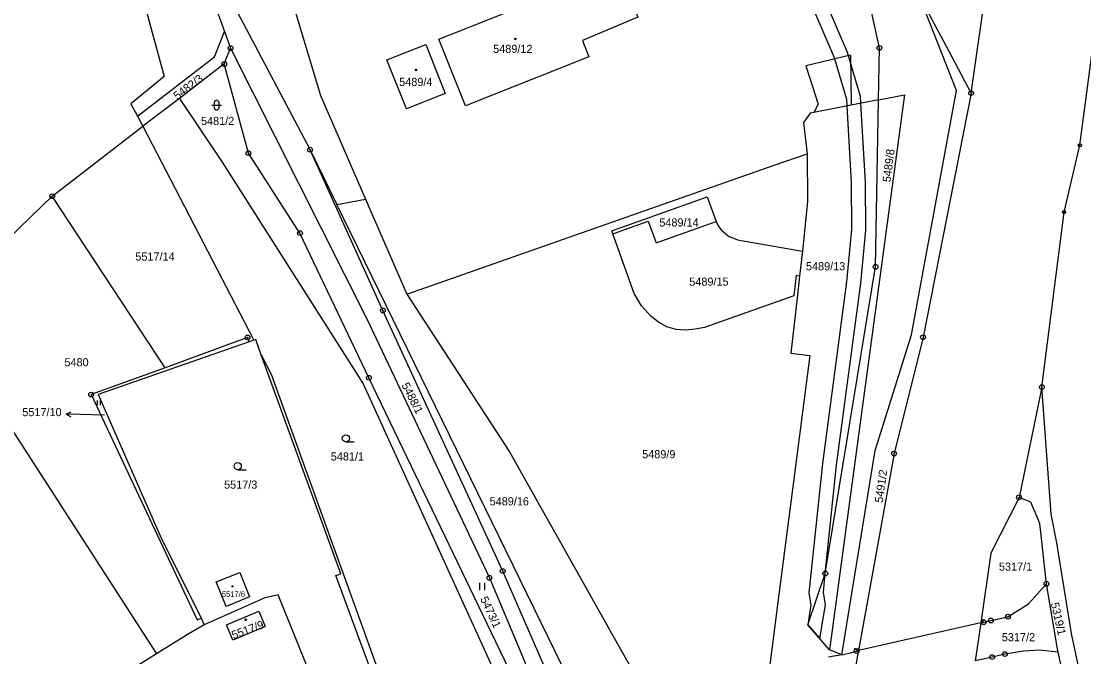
# Model space of a CAD drawing. Extents: x -644096 to -634268, y -1141430 to -1133463.
# Drawn here: x -638322.7 to -638100.4, y -1140078.3 to -1139945.5 of the extents above; entities that cross this region are included whole.
import ezdxf

# ---------------------------------------------------------------- set-up
doc = ezdxf.new("R2010")
doc.units = 0
for name, color, linetype in [('_CIVIL_CONSTRUCTION', 7, 'Continuous'), ('B_Hranice _3D', 7, 'Continuous'), ('M_Svah_Nasyp', 7, 'Continuous'), ('M_Svah_Zarez', 7, 'Continuous'), ('svrsek_osa_sjezdy', 7, 'Continuous'), ('svrsek_osa_VRT', 7, 'Continuous'), ('svrsek_popisy_VRT', 7, 'Continuous'), ('terminal_VRT', 7, 'Continuous')]:
    doc.layers.add(name, color=color, linetype=linetype)

msp = doc.modelspace()

# ---------------------------------------------------------------- linework, layer by layer
at = {"layer": '_CIVIL_CONSTRUCTION'}
for centre, radius in [((-638278.9, -1139951.09), 0.5), ((-638278.9, -1139951.09), 0.0303), ((-638143.18, -1139951.04), 0.5), ((-638143.18, -1139951.04), 0.0303), ((-638280.21, -1139954.4), 0.5), ((-638280.21, -1139954.4), 0.0303), ((-638124.01, -1139960.49), 0.5), ((-638124.01, -1139960.49), 0.0303), ((-638275.18, -1139973.01), 0.5), ((-638262.27, -1139972.32), 0.5), ((-638262.27, -1139972.32), 0.0303), ((-638101.25, -1139971.4), 0.335), ((-638101.25, -1139971.4), 0.0203), ((-638275.18, -1139973.01), 0.0303), ((-638316.21, -1139982.04), 0.5), ((-638316.21, -1139982.04), 0.0303), ((-638104.56, -1139985.35), 0.335), ((-638104.56, -1139985.35), 0.0203), ((-638264.39, -1139989.75), 0.5), ((-638264.39, -1139989.75), 0.0303), ((-638143.99, -1139996.8), 0.5), ((-638143.99, -1139996.8), 0.0303), ((-638247.04, -1140005.92), 0.5), ((-638247.04, -1140005.92), 0.0303), ((-638275.34, -1140011.55), 0.5), ((-638275.34, -1140011.55), 0.0303), ((-638134.06, -1140011.51), 0.5), ((-638134.06, -1140011.51), 0.0303), ((-638249.97, -1140019.98), 0.5), ((-638249.97, -1140019.98), 0.0303), ((-638109.2, -1140021.93), 0.5), ((-638308.06, -1140023.5), 0.5), ((-638308.06, -1140023.5), 0.0303), ((-638109.2, -1140021.93), 0.0303), ((-638140.11, -1140035.84), 0.5), ((-638140.11, -1140035.84), 0.0303), ((-638113.98, -1140044.98), 0.5), ((-638113.98, -1140044.98), 0.0303), ((-638224.76, -1140061.8), 0.5), ((-638221.98, -1140060.4), 0.5), ((-638221.98, -1140060.4), 0.0303), ((-638154.5, -1140060.89), 0.5), ((-638154.5, -1140060.89), 0.0303), ((-638224.76, -1140061.8), 0.0303), ((-638108.24, -1140063.05), 0.5), ((-638108.24, -1140063.05), 0.0303), ((-638119.86, -1140070.72), 0.5), ((-638116.3, -1140069.92), 0.5), ((-638116.3, -1140069.92), 0.0303), ((-638121.37, -1140071.07), 0.5), ((-638121.37, -1140071.07), 0.0303), ((-638119.86, -1140070.72), 0.0303), ((-638147.96, -1140077.1), 0.5), ((-638147.96, -1140077.1), 0.0303), ((-638119.62, -1140078.37), 0.5), ((-638116.93, -1140077.75), 0.5), ((-638116.93, -1140077.75), 0.0303)]:
    msp.add_circle(centre, radius, dxfattribs=at)
at = {"layer": 'B_Hranice _3D'}
msp.add_lwpolyline([(-638159.56, -1139936.96), (-638152.68, -1139953.05), (-638150.1, -1139961.74), (-638150.01, -1139963.19), (-638149.07, -1139979.18), (-638149.03, -1139988.96), (-638150.04, -1139999.9), (-638155.12, -1140037.88), (-638157.91, -1140064.91), (-638157.5, -1140067.44), (-638158.14, -1140071.62), (-638155.64, -1140074.49), (-638154.46, -1140067.44), (-638154.89, -1140064.83), (-638154.5, -1140060.89), (-638152.14, -1140038.24), (-638147.06, -1140000.24), (-638146.03, -1139989.1), (-638146.07, -1139979.08), (-638147.04, -1139962.62), (-638147.12, -1139961.22), (-638149.86, -1139952.03), (-638156.82, -1139935.72)], dxfattribs=at)
at = {"layer": 'M_Svah_Nasyp'}
for p, q in [((-638149.21, -1139952.55), (-638158.57, -1139954.76)), ((-638149.21, -1139952.55), (-638149.08, -1139963.01)), ((-638158.57, -1139954.76), (-638155.97, -1139962.78)), ((-638155.97, -1139962.78), (-638156.93, -1139964.53)), ((-638121.97, -1140071.21), (-638147.54, -1140077)), ((-638121.26, -1140070.5), (-638121.97, -1140071.21)), ((-638148.4, -1140076.48), (-638147.54, -1140077))]:
    msp.add_line(p, q, dxfattribs=at)
at = {"layer": 'M_Svah_Zarez'}
for centre, radius in [((-638219.33, -1139949.17), 0.175), ((-638240.13, -1139955.66), 0.175), ((-638278.5, -1140063.58), 0.117), ((-638275.75, -1140070.58), 0.175)]:
    msp.add_circle(centre, radius, dxfattribs=at)
at = {"layer": 'svrsek_osa_sjezdy'}
for p, q in [((-638282.82, -1139962.99), (-638280.82, -1139962.99)), ((-638282.32, -1139962.49), (-638282.32, -1139963.49)), ((-638281.32, -1139963.49), (-638281.32, -1139962.49)), ((-638306.77, -1140025.72), (-638306.77, -1140024.72)), ((-638306.1, -1140025.72), (-638306.1, -1140024.72)), ((-638254.78, -1140033.4), (-638253.03, -1140033.4)), ((-638277.4, -1140039.21), (-638275.65, -1140039.21)), ((-638226.73, -1140064.35), (-638226.73, -1140062.85)), ((-638225.73, -1140064.35), (-638225.73, -1140062.85))]:
    msp.add_line(p, q, dxfattribs=at)
for centre in [(-638254.78, -1140032.65), (-638277.4, -1140038.46)]:
    msp.add_circle(centre, 0.75, dxfattribs=at)
for centre, start, end in [((-638281.82, -1139962.49), 0, 180), ((-638281.82, -1139963.49), 180, 359.9879)]:
    msp.add_arc(centre, 0.5, start, end, dxfattribs=at)
at = {"layer": 'svrsek_popisy_VRT'}
for p, q in [((-638313.27, -1140027.6), (-638312.26, -1140027.11)), ((-638310.27, -1140027.65), (-638313.27, -1140027.6)), ((-638313.27, -1140027.6), (-638312.28, -1140028.12)), ((-638305.24, -1140027.78), (-638310.27, -1140027.65))]:
    msp.add_line(p, q, dxfattribs=at)
at = {"layer": 'terminal_VRT'}
for p, q in [((-638280.14, -1139947.63), (-638278.9, -1139951.09)), ((-638280.21, -1139954.4), (-638278.9, -1139951.09)), ((-638280.21, -1139954.4), (-638289.61, -1139961.62)), ((-638289.61, -1139961.62), (-638297.24, -1139967.38)), ((-638298.4, -1139965.33), (-638297.24, -1139967.38)), ((-638316.21, -1139982.04), (-638297.24, -1139967.38)), ((-638297.24, -1139967.38), (-638274.06, -1140012.13)), ((-638262.27, -1139972.32), (-638256.68, -1139983.79)), ((-638316.21, -1139982.04), (-638340.91, -1140005.81)), ((-638292.6, -1140017.88), (-638316.21, -1139982.04)), ((-638256.68, -1139983.79), (-638250.7, -1139982.63)), ((-638205.5, -1140088.38), (-638256.68, -1139983.79)), ((-638250.7, -1139982.63), (-638242.05, -1140002.51)), ((-638159.25, -1139993.54), (-638159.9, -1139998.75)), ((-638340.91, -1140005.81), (-638294.42, -1140077.71)), ((-638274.06, -1140012.13), (-638275, -1140012.45)), ((-638272.47, -1140015.2), (-638270.4, -1140019.2)), ((-638270.4, -1140019.2), (-638244.35, -1140091.41)), ((-638109.2, -1140021.93), (-638113.98, -1140044.98)), ((-638107.23, -1140048.47), (-638109.2, -1140021.93)), ((-638285.08, -1140070.22), (-638284.4, -1140071.6)), ((-638121.97, -1140071.21), (-638123.12, -1140079.17)), ((-638151.05, -1140077.92), (-638153.59, -1140076.83)), ((-638151.05, -1140077.92), (-638153.8, -1140078.4))]:
    msp.add_line(p, q, dxfattribs=at)
for points in [[(-638143.37, -1139961.91), (-638143.18, -1139951.04), (-638146.19, -1139937.47), (-638195.09, -1139832.97), (-638208.27, -1139782.9), (-638208.38, -1139764.93), (-638222.81, -1139727.54)], [(-638308.17, -1139741.94), (-638299.87, -1139780.51), (-638279.07, -1139827.95), (-638269.23, -1139854.31), (-638277.14, -1139875.58), (-638281.69, -1139887.83), (-638280.96, -1139891.67), (-638260.12, -1139960.99), (-638250.7, -1139982.63)], [(-638109.2, -1140021.93), (-638104.56, -1139985.35), (-638101.25, -1139971.4), (-638095.62, -1139928.83), (-638092.97, -1139907.1), (-638092.93, -1139899.8), (-638093.26, -1139898.51), (-638099.74, -1139870.42), (-638102.84, -1139858.69)], [(-638124.01, -1139960.49), (-638120.62, -1139937.07), (-638112.97, -1139912.8), (-638114.01, -1139896.91), (-638119.09, -1139878.65), (-638130.95, -1139862.92)], [(-638286.06, -1139919.57), (-638279.49, -1139939.73), (-638262.27, -1139972.32)], [(-638316.38, -1139922.17), (-638299.35, -1139932.92), (-638292.76, -1139956.99), (-638299.77, -1139962.76), (-638298.4, -1139965.33)], [(-638286.32, -1139928.57), (-638282.58, -1139940.86), (-638280.14, -1139947.63)], [(-638205.3, -1139949.49), (-638203.94, -1139952.93), (-638229.79, -1139963.17), (-638235.32, -1139949.23), (-638197.8, -1139934.31), (-638193.73, -1139944.59), (-638205.3, -1139949.49)], [(-638151.05, -1140077.92), (-638144.05, -1140035.17), (-638136.45, -1140010.99), (-638127.06, -1139959.96), (-638134.99, -1139939.76)], [(-638124.01, -1139960.49), (-638128.68, -1139951.68), (-638134.99, -1139939.76)], [(-638298.4, -1139965.33), (-638282.25, -1139952.92), (-638280.14, -1139947.63)], [(-638242.13, -1139963.77), (-638246.19, -1139953.55), (-638238.09, -1139950.36), (-638234.03, -1139960.58), (-638242.13, -1139963.77)], [(-638278.9, -1139951.09), (-638269.59, -1139969.63), (-638250.31, -1140007.78), (-638224.76, -1140061.8), (-638216.55, -1140081.21)], [(-638219.83, -1140082.55), (-638249.97, -1140019.98), (-638264.39, -1139989.75), (-638275.18, -1139973.01), (-638280.21, -1139954.4)], [(-638143.37, -1139961.91), (-638137.92, -1139960.86), (-638153.59, -1140076.83)], [(-638124.01, -1139960.49), (-638134.06, -1140011.51), (-638140.11, -1140035.84), (-638147.54, -1140077)], [(-638289.61, -1139961.62), (-638280.64, -1139974.9), (-638251.19, -1140021.26), (-638222.71, -1140083.64)], [(-638143.37, -1139961.91), (-638149.08, -1139963.01), (-638156.93, -1139964.53), (-638157.69, -1139964.68), (-638159.05, -1139966.61), (-638158.28, -1139973.16)], [(-638153.59, -1140076.83), (-638158.14, -1140071.62), (-638154.5, -1140060.89), (-638143.99, -1139996.8), (-638143.37, -1139961.91)], [(-638213.47, -1140079.9), (-638221.98, -1140060.4), (-638247.04, -1140005.92), (-638262.27, -1139972.32)], [(-638242.05, -1140002.51), (-638164.97, -1139975.46), (-638158.28, -1139973.16)], [(-638158.28, -1139973.16), (-638158.22, -1139983.12), (-638159.25, -1139993.54)], [(-638198.96, -1139989.88), (-638199.18, -1139989.28), (-638179.21, -1139982.15), (-638177.35, -1139987.32)], [(-638198.96, -1139989.88), (-638191.52, -1139987.26), (-638189.88, -1139991.76), (-638177.35, -1139987.32)], [(-638177.35, -1139987.32), (-638176.89, -1139988.25), (-638176.29, -1139989.06), (-638174.77, -1139990.41), (-638172.88, -1139991.13), (-638159.25, -1139993.54)], [(-638159.9, -1139998.75), (-638160.56, -1139998.6), (-638161.05, -1140002.85), (-638179.78, -1140009.51), (-638181.75, -1140009.86), (-638183.74, -1140010.01), (-638185.71, -1140009.89), (-638187.63, -1140009.37), (-638189.36, -1140008.38), (-638190.95, -1140007.17), (-638192.93, -1140004.95), (-638194.47, -1140002.37), (-638198.96, -1139989.88)], [(-638159.9, -1139998.75), (-638160.33, -1140002.73), (-638161.69, -1140014.87), (-638157.73, -1140015.3), (-638161.23, -1140042.21), (-638164.43, -1140066.92), (-638166.13, -1140079.99), (-638167.4, -1140081.62)], [(-638242.05, -1140002.51), (-638220.56, -1140035.47), (-638190.78, -1140088.36)], [(-638275, -1140012.45), (-638306.63, -1140023.46), (-638293.66, -1140053), (-638285.08, -1140070.22)], [(-638275, -1140012.45), (-638275.34, -1140011.55), (-638292.6, -1140017.88)], [(-638272.47, -1140015.2), (-638273.64, -1140011.98), (-638274.06, -1140012.13)], [(-638258.55, -1140091.67), (-638247.14, -1140087.7), (-638256.9, -1140061.34), (-638255.86, -1140060.99), (-638272.47, -1140015.2)], [(-638292.6, -1140017.88), (-638308.06, -1140023.5), (-638285.89, -1140070.55), (-638285.08, -1140070.22)], [(-638113.98, -1140044.98), (-638119.85, -1140056.64), (-638121.97, -1140071.21)], [(-638108.24, -1140063.05), (-638109.61, -1140050.44), (-638111.51, -1140045.98), (-638113.98, -1140044.98)], [(-638103.01, -1140073.42), (-638106.05, -1140054.5), (-638107.23, -1140048.47)], [(-638274.94, -1140065.76), (-638279.81, -1140067.8), (-638281.88, -1140062.65), (-638276.98, -1140060.68), (-638274.94, -1140065.76)], [(-638116.3, -1140069.92), (-638112.01, -1140067.26), (-638108.24, -1140063.05)], [(-638105.79, -1140077.37), (-638105.95, -1140076.62), (-638108.24, -1140063.05)], [(-638258.55, -1140091.67), (-638258.83, -1140090.4), (-638268.92, -1140065.34), (-638271.88, -1140066.05), (-638284.4, -1140071.6)], [(-638271.67, -1140072), (-638278.44, -1140074.85), (-638279.76, -1140071.62), (-638272.99, -1140068.8), (-638271.67, -1140072)], [(-638121.97, -1140071.21), (-638121.37, -1140071.07), (-638119.86, -1140070.72), (-638116.3, -1140069.92)], [(-638284.4, -1140071.6), (-638288.13, -1140073.78), (-638294.42, -1140077.71)], [(-638075.64, -1140163.04), (-638081.05, -1140146.09), (-638093.98, -1140101.16), (-638101.37, -1140080.95), (-638103.01, -1140073.42)], [(-638151.05, -1140077.92), (-638149.29, -1140077.46), (-638147.96, -1140077.1), (-638147.54, -1140077)], [(-638148.88, -1140085.07), (-638148.76, -1140084.02), (-638147.73, -1140078.07), (-638147.54, -1140077)], [(-638105.79, -1140077.37), (-638109.62, -1140076.91), (-638113.02, -1140077.14), (-638116.93, -1140077.75)], [(-638294.42, -1140077.71), (-638303.91, -1140083.64), (-638305.77, -1140084.62)], [(-638116.93, -1140077.75), (-638119.62, -1140078.37), (-638122.15, -1140078.95), (-638123.12, -1140079.17)], [(-638102.58, -1140088.07), (-638104.75, -1140082.16), (-638105.79, -1140077.37)]]:
    msp.add_lwpolyline(points, dxfattribs=at)

# ---------------------------------------------------------------- texts
at = {"layer": 'svrsek_osa_VRT'}
for s, height, p in [('5489/12', 1.7, (-638223.97, -1139952.09)), ('5489/4', 1.7, (-638243.63, -1139958.99)), ('5481/2', 1.7, (-638285.09, -1139967.16)), ('5489/14', 1.7, (-638189.21, -1139988.37)), ('5517/14', 1.7, (-638298.82, -1139995.5)), ('5489/13', 1.7, (-638158.54, -1139997.52)), ('5489/15', 1.7, (-638182.95, -1140000.74)), ('5480', 1.7, (-638313.65, -1140017.59)), ('5517/10', 1.7, (-638322.46, -1140028.01)), ('5481/1', 1.7, (-638257.94, -1140037.28)), ('5489/9', 1.7, (-638192.8, -1140036.81)), ('5517/3', 1.7, (-638280.26, -1140043.17)), ('5489/16', 1.7, (-638224.71, -1140046.66)), ('5317/1', 1.7, (-638118.18, -1140060.31)), ('5517/6', 1.14, (-638280.7, -1140065.78)), ('5317/2', 1.7, (-638117.58, -1140075.06))]:
    msp.add_text(s, height=height, dxfattribs=at).set_placement(p)
for s, rotation, p in [('5482/3', 37, (-638290.04, -1139961.97)), ('5489/8', 83, (-638140.85, -1139979.19)), ('5488/1', 297, (-638243.2, -1140021.52)), ('5491/2', 82, (-638142.5, -1140046.19)), ('5473/1', 295, (-638226.73, -1140066.19)), ('5319/1', 283, (-638107.35, -1140067.15)), ('5517/9', 20, (-638278.31, -1140074.64))]:
    msp.add_text(s, height=1.7, rotation=rotation, dxfattribs=at).set_placement(p)

doc.saveas('drawing.dxf')
